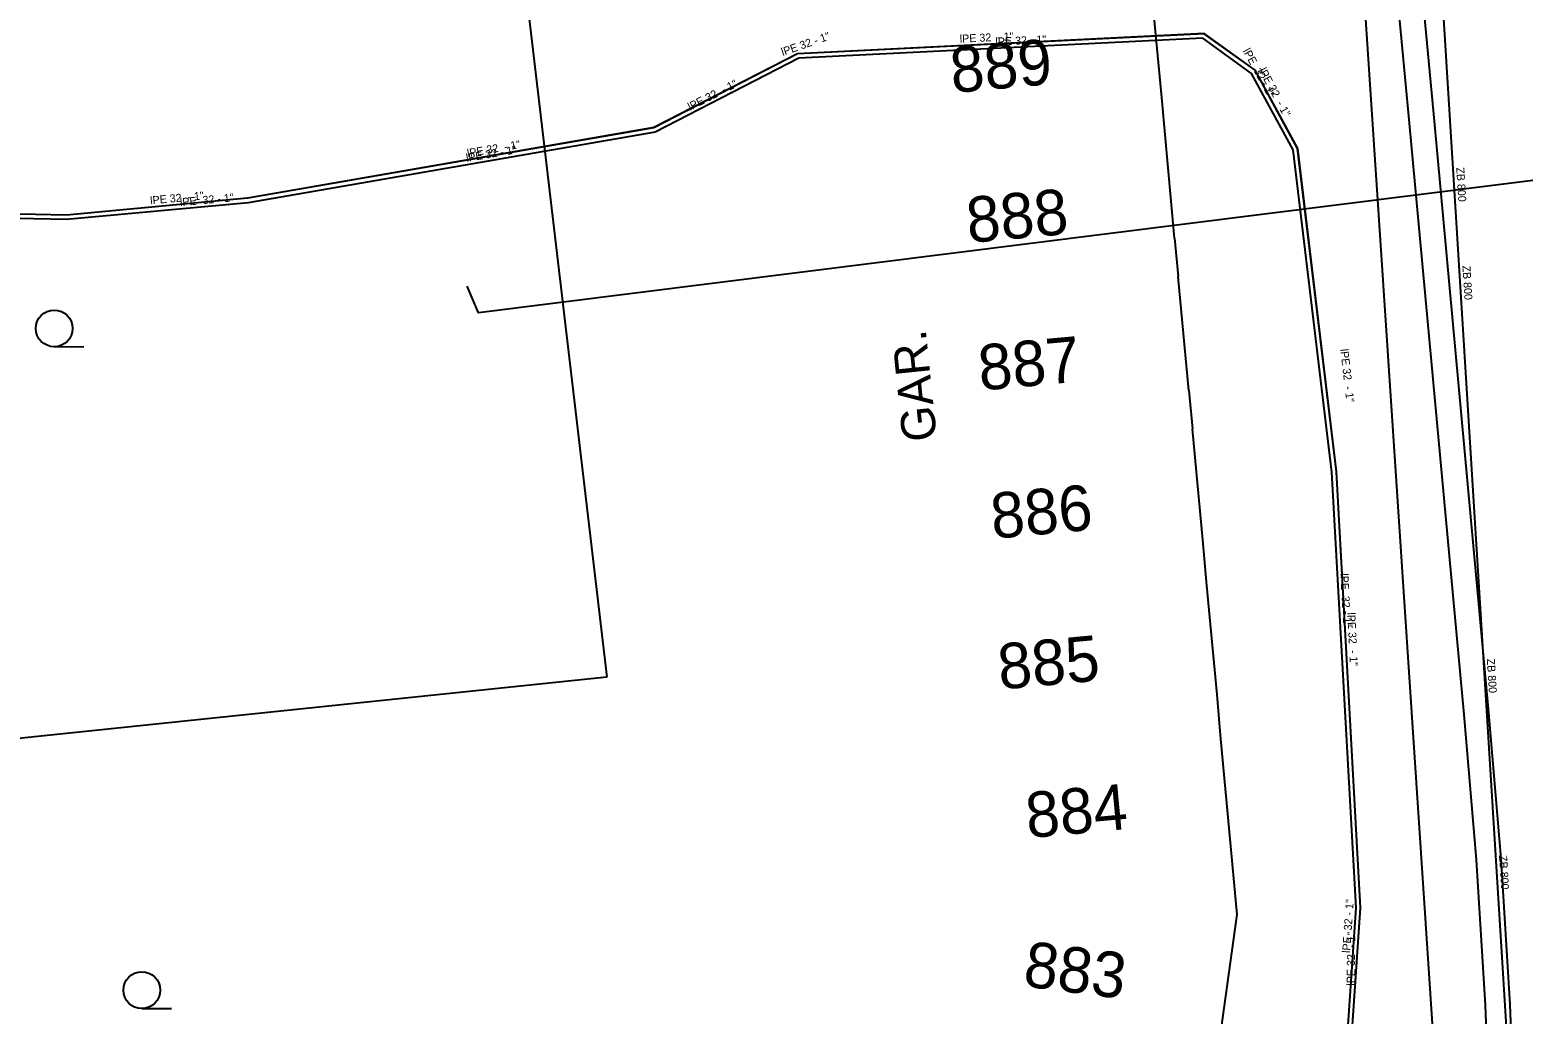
# Model space of a CAD drawing. Extents: x -669642 to -669119, y -1131006 to -1130466.
# Drawn here: x -669415.29 to -669382.54, y -1130900.58 to -1130878.99 of the extents above; entities that cross this region are included whole.
import ezdxf

# ---------------------------------------------------------------- set-up
doc = ezdxf.new("R2010")
doc.units = 0
for name, color, linetype in [('G_Budovy_Objekty', 7, 'Continuous'), ('G_Budovy_vstupy', 7, 'Continuous'), ('G_Cesty_Schody', 7, 'Continuous'), ('G_Cisla_jina', 7, 'Continuous'), ('G_Plochy_zpevnene', 7, 'Continuous'), ('G_Ploty', 7, 'Continuous'), ('G_Popisy_objektu', 7, 'Continuous'), ('G_Z_ELsilove_nadz_kotovane', 7, 'Continuous'), ('G_Z_KANAL_podz_kotovane', 7, 'Continuous'), ('G_Z_SPOJE_nadz_kotovane', 7, 'Continuous'), ('G_Z_VODA_podz_kotovane', 7, 'Continuous'), ('G_Zelen-Znacky', 7, 'Continuous'), ('Vrstva 12', 7, 'Continuous'), ('Vrstva 26', 7, 'Continuous'), ('Vrstva 3', 7, 'Continuous'), ('Vrstva 4', 7, 'Continuous')]:
    doc.layers.add(name, color=color, linetype=linetype)

msp = doc.modelspace()

# ---------------------------------------------------------------- linework, layer by layer
at = {"layer": 'G_Budovy_Objekty'}
for p, q in [((-669390.4, -1130881.12), (-669390.46, -1130880.47)), ((-669390.18, -1130883.56), (-669390.1, -1130884.4)), ((-669389.87, -1130886.9), (-669389.79, -1130887.74)), ((-669389.47, -1130891.18), (-669389.56, -1130890.18)), ((-669389.17, -1130894.46), (-669389.25, -1130893.57)), ((-669388.81, -1130898.4), (-669388.95, -1130896.9)), ((-669388.85, -1130898.71), (-669388.81, -1130898.4))]:
    msp.add_line(p, q, dxfattribs=at)
at = {"layer": 'G_Budovy_vstupy'}
for p, q in [((-669390.46, -1130880.47), (-669390.69, -1130878.03)), ((-669390.18, -1130883.56), (-669390.4, -1130881.12)), ((-669389.87, -1130886.9), (-669390.1, -1130884.4)), ((-669389.56, -1130890.18), (-669389.79, -1130887.74)), ((-669389.25, -1130893.57), (-669389.47, -1130891.18)), ((-669388.95, -1130896.9), (-669389.17, -1130894.46)), ((-669389.19, -1130901.14), (-669388.85, -1130898.71))]:
    msp.add_line(p, q, dxfattribs=at)
at = {"layer": 'G_Cesty_Schody'}
msp.add_lwpolyline([(-669382.78, -1130910.58), (-669382.75, -1130907.96), (-669382.72, -1130905.36), (-669382.74, -1130902.5), (-669382.82, -1130900.37), (-669383.02, -1130897.17), (-669383.29, -1130893.97), (-669384.48, -1130880.99), (-669385.7, -1130868), (-669386.62, -1130858.14), (-669387.56, -1130848.27), (-669387.82, -1130845.92)], dxfattribs=at)
at = {"layer": 'G_Plochy_zpevnene'}
msp.add_lwpolyline([(-669383.27, -1130905.69), (-669383.26, -1130905.36), (-669383.28, -1130902.52), (-669383.36, -1130900.39), (-669383.56, -1130897.2), (-669383.83, -1130894.01), (-669385.03, -1130881.03), (-669385.69, -1130873.96)], dxfattribs=at)
at = {"layer": 'G_Ploty'}
for p, q in [((-669404.99, -1130873.18), (-669402.63, -1130893.19)), ((-669402.63, -1130893.19), (-669428.3, -1130895.86))]:
    msp.add_line(p, q, dxfattribs=at)
at = {"layer": 'G_Z_ELsilove_nadz_kotovane'}
msp.add_lwpolyline([(-669377.897, -1130881.732), (-669405.449, -1130885.198), (-669405.697, -1130884.611)], dxfattribs=at)
at = {"layer": 'G_Z_KANAL_podz_kotovane'}
msp.add_lwpolyline([(-669382.19, -1130912.29), (-669385.85, -1130853.42), (-669386.05, -1130847.79)], dxfattribs=at)
at = {"layer": 'G_Z_SPOJE_nadz_kotovane'}
msp.add_lwpolyline([(-669388.86, -1130835.53), (-669383.8, -1130911.82)], dxfattribs=at)
at = {"layer": 'G_Z_VODA_podz_kotovane'}
for points in [[(-669387.27, -1130919.56), (-669387.48, -1130919.32), (-669388.23, -1130918.22), (-669388.54, -1130916.51), (-669388.64, -1130914.46), (-669388.88, -1130913.79), (-669387.1, -1130906.17), (-669386.43, -1130903.09), (-669386.1, -1130898.25), (-669386.63, -1130888.68), (-669387.48, -1130881.59), (-669388.41, -1130879.87), (-669389.53, -1130879.07), (-669398.45, -1130879.51), (-669401.6, -1130881.13), (-669410.51, -1130882.68), (-669414.48, -1130883.05), (-669419.25, -1130882.95), (-669431.14, -1130881.73), (-669438, -1130879.6)], [(-669387.53, -1130919.8), (-669387.71, -1130919.55), (-669388.4, -1130918.41), (-669388.7, -1130916.55), (-669388.8, -1130914.59), (-669388.88, -1130913.79), (-669387.2, -1130906.15), (-669386.53, -1130903.08), (-669386.2, -1130898.25), (-669386.73, -1130888.69), (-669387.58, -1130881.62), (-669388.49, -1130879.94), (-669389.56, -1130879.17), (-669398.42, -1130879.61), (-669401.57, -1130881.23), (-669410.5, -1130882.78), (-669414.48, -1130883.15), (-669419.18, -1130883.05), (-669421.13, -1130888.49), (-669421.71, -1130890.39), (-669422.6, -1130895.13), (-669422.58, -1130896.42)]]:
    msp.add_lwpolyline(points, dxfattribs=at)
at = {"layer": 'G_Zelen-Znacky'}
for p, q in [((-669414.752, -1130885.94), (-669414.102, -1130885.937)), ((-669412.832, -1130900.46), (-669412.182, -1130900.457))]:
    msp.add_line(p, q, dxfattribs=at)
for centre in [(-669414.752, -1130885.537), (-669412.832, -1130900.057)]:
    msp.add_circle(centre, 0.403, dxfattribs=at)
at = {"layer": 'Vrstva 12'}
msp.add_lwpolyline([(-669382.192, -1130912.286), (-669385.85, -1130853.42), (-669386.05, -1130847.79)], dxfattribs=at)
at = {"layer": 'Vrstva 26'}
for points in [[(-669387.265, -1130919.561), (-669387.48, -1130919.32), (-669388.23, -1130918.22), (-669388.54, -1130916.51), (-669388.64, -1130914.46), (-669388.88, -1130913.79), (-669387.102, -1130906.167), (-669386.431, -1130903.094), (-669386.1, -1130898.251), (-669386.63, -1130888.681), (-669387.483, -1130881.589), (-669388.413, -1130879.872), (-669389.53, -1130879.068), (-669398.447, -1130879.511), (-669401.603, -1130881.135), (-669410.513, -1130882.681), (-669414.484, -1130883.05), (-669419.248, -1130882.949), (-669431.14, -1130881.735), (-669438, -1130879.6)], [(-669387.533, -1130919.801), (-669387.71, -1130919.55), (-669388.4, -1130918.41), (-669388.7, -1130916.55), (-669388.8, -1130914.59), (-669388.88, -1130913.79), (-669387.2, -1130906.15), (-669386.53, -1130903.08), (-669386.2, -1130898.25), (-669386.73, -1130888.69), (-669387.58, -1130881.62), (-669388.49, -1130879.94), (-669389.56, -1130879.17), (-669398.42, -1130879.61), (-669401.57, -1130881.23), (-669410.5, -1130882.78), (-669414.48, -1130883.15), (-669419.18, -1130883.05), (-669421.125, -1130888.49), (-669421.71, -1130890.39), (-669422.6, -1130895.13), (-669422.576, -1130896.422)]]:
    msp.add_lwpolyline(points, dxfattribs=at)

# ---------------------------------------------------------------- texts
at = {"layer": 'G_Cisla_jina'}
for s, rotation, p in [('889', 5.2707, (-669395.055, -1130880.374)), ('888', 5.2707, (-669394.701, -1130883.664)), ('887', 5.2707, (-669394.441, -1130886.904)), ('886', 5.2707, (-669394.168, -1130890.156)), ('885', 5.2707, (-669394.011, -1130893.464)), ('884', 5.2707, (-669393.401, -1130896.724)), ('883', 352.6599, (-669393.525, -1130899.968))]:
    msp.add_text(s, height=1, rotation=rotation, dxfattribs=at).set_placement(p)
at = {"layer": 'G_Popisy_objektu'}
msp.add_text('GAR.', height=0.75, rotation=95.8798, dxfattribs=at).set_placement((-669395.39, -1130887.98))
at = {"layer": 'Vrstva 3'}
for rotation, p in [(273.5333, (-669384.003, -1130882.007)), (273.5308, (-669383.868, -1130884.162)), (273.6117, (-669383.333, -1130892.788)), (273.6117, (-669383.065, -1130897.101))]:
    msp.add_text('ZB 800', height=0.1755, rotation=rotation, dxfattribs=at).set_placement(p)
at = {"layer": 'Vrstva 4'}
for s, rotation, p in [('lPE 32 - 1"', 19.2634, (-669398.773, -1130879.56)), ('lPE 32  - 1"', 2.7577, (-669394.888, -1130879.269)), ('lPE 32 - 1"', 2.853, (-669394.105, -1130879.334)), ('lPE  32 - 1"', 298.468, (-669388.687, -1130879.448)), ('lPE 32  - 1"', 298.2824, (-669388.34, -1130879.875)), ('lPE 32  - 1"', 27.1188, (-669400.802, -1130880.763)), ('lPE 32 - 1"', 9.8514, (-669405.704, -1130881.885)), ('lPE 32  - 1"', 9.8325, (-669405.681, -1130881.779)), ('lPE 32  - 1"', 5.2929, (-669412.64, -1130882.816)), ('lPE  32 - 1"', 5.2847, (-669411.986, -1130882.856)), ('lPE 32  - 1"', 276.6135, (-669386.547, -1130885.996)), ('lPE  32 - 1"', 273.2029, (-669386.546, -1130890.918)), ('lPE 32  - 1"', 273.023, (-669386.394, -1130891.774)), ('lPE  32 - 1"', 86.0891, (-669386.33, -1130899.247)), ('lPE 32  - 1"', 89.2237, (-669386.233, -1130899.959))]:
    msp.add_text(s, height=0.17551, rotation=rotation, dxfattribs=at).set_placement(p)

doc.saveas('drawing.dxf')
